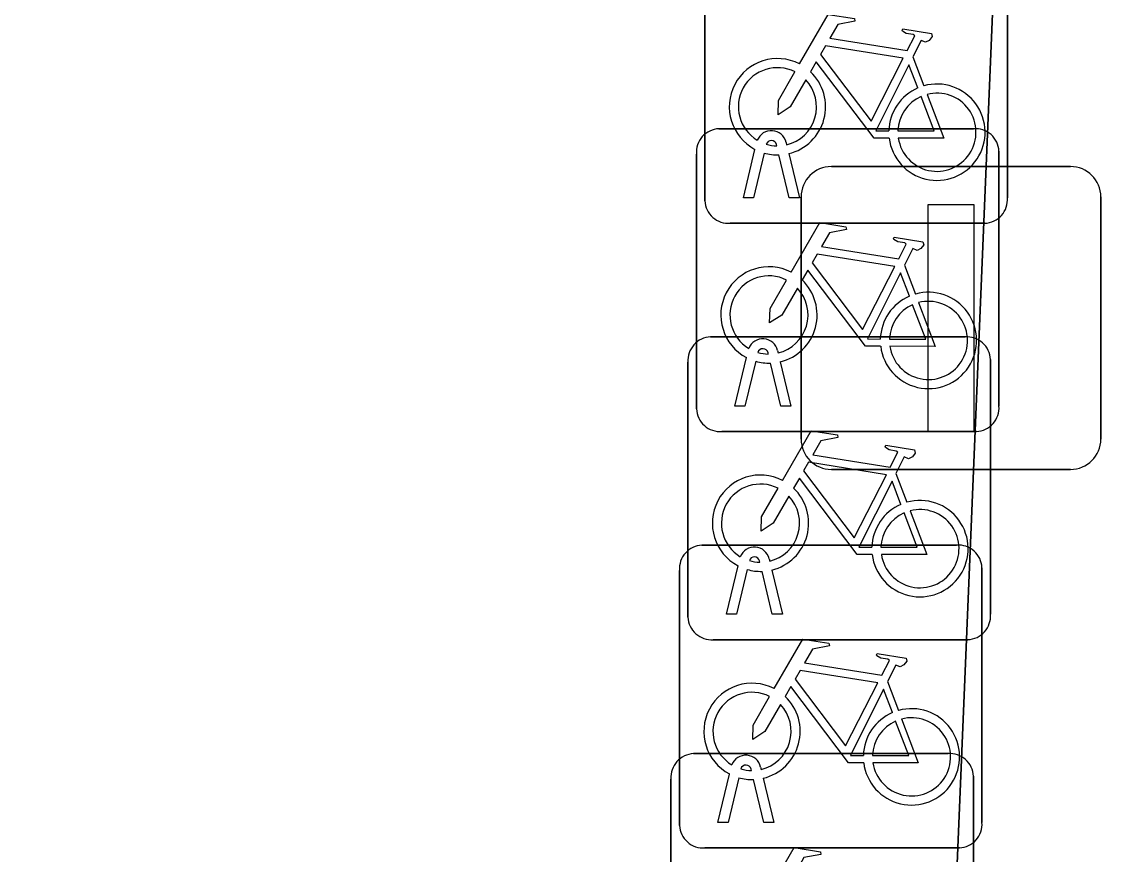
# Model space of a CAD drawing. Extents: x 160888 to 161385, y 386490 to 386908.
# Drawn here: x 161062.964 to 161066.597, y 386691.702 to 386694.451 of the extents above; entities that cross this region are included whole.
import ezdxf

# ---------------------------------------------------------------- set-up
doc = ezdxf.new("R2010")
doc.units = 0
for name, color, linetype in [('IMGEO_Fietsenrek', 7, 'Continuous'), ('IMGEO_Lichtmast', 7, 'Continuous'), ('IMGEO_Pand', 7, 'Continuous'), ('IMGEO_Voetpad_open', 7, 'Continuous')]:
    doc.layers.add(name, color=color, linetype=linetype)

msp = doc.modelspace()

# ---------------------------------------------------------------- linework, layer by layer
at = {"layer": 'IMGEO_Fietsenrek'}
for p, q in [((161066.2185, 386694.7111), (161066.2185, 386693.8702)), ((161066.2185, 386693.8702), (161066.2185, 386694.7111)), ((161065.2195, 386693.8609), (161065.2195, 386694.7018)), ((161065.2195, 386694.7018), (161065.2195, 386693.8609)), ((161065.9062, 386694.3352), (161065.9425, 386694.24)), ((161065.2659, 386694.0985), (161066.1068, 386694.0985)), ((161066.1068, 386694.0985), (161065.2659, 386694.0985)), ((161065.4876, 386694.0534), (161065.4894, 386694.0455)), ((161065.1915, 386693.1739), (161065.1915, 386694.0148)), ((161065.1915, 386694.0148), (161065.1915, 386693.1739)), ((161065.3465, 386693.8703), (161065.3848, 386694.0303)), ((161065.4152, 386694.0181), (161065.3799, 386693.8703)), ((161065.4569, 386694.0419), (161065.4559, 386694.0462)), ((161065.4964, 386694.0163), (161065.5314, 386693.8703)), ((161066.1905, 386694.0241), (161066.1905, 386693.1832)), ((161066.1905, 386693.1832), (161066.1905, 386694.0241)), ((161065.498, 386693.8703), (161065.4641, 386694.012)), ((161065.3799, 386693.8703), (161065.3465, 386693.8703)), ((161065.5314, 386693.8703), (161065.498, 386693.8703)), ((161066.1441, 386693.7865), (161065.3032, 386693.7865)), ((161065.3032, 386693.7865), (161066.1441, 386693.7865)), ((161065.8782, 386693.6482), (161065.9145, 386693.553)), ((161065.2379, 386693.4115), (161066.0788, 386693.4115)), ((161066.0788, 386693.4115), (161065.2379, 386693.4115)), ((161065.4596, 386693.3664), (161065.4614, 386693.3585)), ((161065.1635, 386692.4869), (161065.1635, 386693.3278)), ((161065.1635, 386693.3278), (161065.1635, 386692.4869)), ((161065.3185, 386693.1833), (161065.3568, 386693.3433)), ((161065.3872, 386693.3311), (161065.3519, 386693.1833)), ((161065.4289, 386693.3549), (161065.4279, 386693.3592)), ((161065.47, 386693.1833), (161065.4361, 386693.325)), ((161065.4684, 386693.3293), (161065.5034, 386693.1833)), ((161066.1625, 386693.3371), (161066.1625, 386692.4962)), ((161066.1625, 386692.4962), (161066.1625, 386693.3371)), ((161065.3519, 386693.1833), (161065.3185, 386693.1833)), ((161065.5034, 386693.1833), (161065.47, 386693.1833)), ((161066.1161, 386693.0995), (161065.2752, 386693.0995)), ((161065.2752, 386693.0995), (161066.1161, 386693.0995)), ((161065.8502, 386692.9612), (161065.8865, 386692.866)), ((161065.2099, 386692.7245), (161066.0508, 386692.7245)), ((161066.0508, 386692.7245), (161065.2099, 386692.7245)), ((161065.4009, 386692.6679), (161065.3999, 386692.6722)), ((161065.4316, 386692.6794), (161065.4334, 386692.6715)), ((161065.1355, 386691.7999), (161065.1355, 386692.6408)), ((161065.1355, 386692.6408), (161065.1355, 386691.7999)), ((161065.2905, 386692.4963), (161065.3288, 386692.6563)), ((161065.3592, 386692.6441), (161065.3239, 386692.4963)), ((161065.442, 386692.4963), (161065.4081, 386692.638)), ((161065.4404, 386692.6423), (161065.4754, 386692.4963)), ((161066.1345, 386692.6501), (161066.1345, 386691.8092)), ((161066.1345, 386691.8092), (161066.1345, 386692.6501)), ((161065.3239, 386692.4963), (161065.2905, 386692.4963)), ((161065.4754, 386692.4963), (161065.442, 386692.4963)), ((161066.0881, 386692.4125), (161065.2472, 386692.4125)), ((161065.2472, 386692.4125), (161066.0881, 386692.4125)), ((161065.8222, 386692.2742), (161065.8585, 386692.179)), ((161065.1819, 386692.0365), (161066.0228, 386692.0365)), ((161066.0228, 386692.0365), (161065.1819, 386692.0365)), ((161065.3729, 386691.9809), (161065.3719, 386691.9852)), ((161065.4036, 386691.9924), (161065.4054, 386691.9845)), ((161065.1075, 386691.1119), (161065.1075, 386691.9528)), ((161065.1075, 386691.9528), (161065.1075, 386691.1119)), ((161065.2625, 386691.8093), (161065.3008, 386691.9693)), ((161065.3312, 386691.9571), (161065.2959, 386691.8093)), ((161065.414, 386691.8093), (161065.3801, 386691.951)), ((161065.4124, 386691.9553), (161065.4474, 386691.8093)), ((161066.1065, 386691.9621), (161066.1065, 386691.1212)), ((161066.1065, 386691.1212), (161066.1065, 386691.9621)), ((161065.2959, 386691.8093), (161065.2625, 386691.8093)), ((161065.4474, 386691.8093), (161065.414, 386691.8093)), ((161066.0601, 386691.7255), (161065.2192, 386691.7255)), ((161065.2192, 386691.7255), (161066.0601, 386691.7255))]:
    msp.add_line(p, q, dxfattribs=at)
for points in [[(161065.5321, 386694.3122), (161065.6268, 386694.4757), (161065.713, 386694.4619), (161065.7147, 386694.4532), (161065.6586, 386694.4423), (161065.6324, 386694.397), (161065.8876, 386694.3562)], [(161065.8876, 386694.3562), (161065.9126, 386694.405), (161065.9075, 386694.409), (161065.8843, 386694.4127), (161065.8716, 386694.4202), (161065.8706, 386694.4233), (161065.8728, 386694.4279), (161065.9676, 386694.4128), (161065.9699, 386694.4025), (161065.9605, 386694.3901), (161065.9481, 386694.3837), (161065.9336, 386694.3899), (161065.9062, 386694.3352)], [(161065.8747, 386694.331), (161065.6179, 386694.372), (161065.6012, 386694.3432), (161065.7682, 386694.1229), (161065.8747, 386694.331)], [(161065.8278, 386694.0675), (161065.7781, 386694.0676), (161065.5874, 386694.3193), (161065.5684, 386694.2865)], [(161065.9227, 386694.233), (161065.8934, 386694.3098), (161065.784, 386694.0917), (161065.8267, 386694.0916)], [(161065.5528, 386694.2597), (161065.5012, 386694.1705), (161065.4613, 386694.1445), (161065.4625, 386694.192), (161065.517, 386694.2862)], [(161065.8567, 386694.0915), (161065.9766, 386694.0913), (161065.9334, 386694.2049)], [(161065.9532, 386694.2118), (161066.0082, 386694.0672), (161065.8581, 386694.0675)], [(161065.5041, 386693.6252), (161065.5988, 386693.7887), (161065.685, 386693.7749), (161065.6867, 386693.7662), (161065.6306, 386693.7553), (161065.6044, 386693.71), (161065.8596, 386693.6692)], [(161065.8596, 386693.6692), (161065.8846, 386693.718), (161065.8795, 386693.722), (161065.8563, 386693.7257), (161065.8436, 386693.7332), (161065.8426, 386693.7363), (161065.8448, 386693.7409), (161065.9396, 386693.7258), (161065.9419, 386693.7155), (161065.9325, 386693.7031), (161065.9201, 386693.6967), (161065.9056, 386693.7029), (161065.8782, 386693.6482)], [(161065.8467, 386693.644), (161065.5899, 386693.685), (161065.5732, 386693.6562), (161065.7402, 386693.4359), (161065.8467, 386693.644)], [(161065.7998, 386693.3805), (161065.7501, 386693.3806), (161065.5594, 386693.6323), (161065.5404, 386693.5995)], [(161065.8947, 386693.546), (161065.8654, 386693.6228), (161065.756, 386693.4047), (161065.7987, 386693.4046)], [(161065.5248, 386693.5727), (161065.4732, 386693.4835), (161065.4333, 386693.4575), (161065.4345, 386693.505), (161065.489, 386693.5992)], [(161065.8287, 386693.4045), (161065.9486, 386693.4043), (161065.9054, 386693.5179)], [(161065.9252, 386693.5248), (161065.9802, 386693.3802), (161065.8301, 386693.3805)], [(161065.4761, 386692.9382), (161065.5708, 386693.1017), (161065.657, 386693.0879), (161065.6587, 386693.0792), (161065.6026, 386693.0683), (161065.5764, 386693.023), (161065.8316, 386692.9822)], [(161065.8316, 386692.9822), (161065.8566, 386693.031), (161065.8515, 386693.035), (161065.8283, 386693.0387), (161065.8156, 386693.0462), (161065.8146, 386693.0493), (161065.8168, 386693.0539), (161065.9116, 386693.0388), (161065.9139, 386693.0285), (161065.9045, 386693.0161), (161065.8921, 386693.0097), (161065.8776, 386693.0159), (161065.8502, 386692.9612)], [(161065.8187, 386692.957), (161065.5619, 386692.998), (161065.5452, 386692.9692), (161065.7122, 386692.7489), (161065.8187, 386692.957)], [(161065.7718, 386692.6935), (161065.7221, 386692.6936), (161065.5314, 386692.9453), (161065.5124, 386692.9125)], [(161065.8667, 386692.859), (161065.8374, 386692.9358), (161065.728, 386692.7177), (161065.7707, 386692.7176)], [(161065.4968, 386692.8857), (161065.4452, 386692.7965), (161065.4053, 386692.7705), (161065.4065, 386692.818), (161065.461, 386692.9122)], [(161065.8007, 386692.7175), (161065.9206, 386692.7173), (161065.8774, 386692.8309)], [(161065.8972, 386692.8378), (161065.9522, 386692.6932), (161065.8021, 386692.6935)], [(161065.4481, 386692.2512), (161065.5428, 386692.4147), (161065.629, 386692.4009), (161065.6307, 386692.3922), (161065.5746, 386692.3813), (161065.5484, 386692.336), (161065.8036, 386692.2952)], [(161065.8036, 386692.2952), (161065.8286, 386692.344), (161065.8235, 386692.348), (161065.8003, 386692.3517), (161065.7876, 386692.3592), (161065.7866, 386692.3623), (161065.7888, 386692.3669), (161065.8836, 386692.3518), (161065.8859, 386692.3415), (161065.8765, 386692.3291), (161065.8641, 386692.3227), (161065.8496, 386692.3289), (161065.8222, 386692.2742)], [(161065.7907, 386692.27), (161065.5339, 386692.311), (161065.5172, 386692.2822), (161065.6842, 386692.0619), (161065.7907, 386692.27)], [(161065.7438, 386692.0065), (161065.6941, 386692.0066), (161065.5034, 386692.2583), (161065.4844, 386692.2255)], [(161065.8387, 386692.172), (161065.8094, 386692.2488), (161065.7, 386692.0307), (161065.7427, 386692.0306)], [(161065.4688, 386692.1987), (161065.4172, 386692.1095), (161065.3773, 386692.0835), (161065.3785, 386692.131), (161065.433, 386692.2252)], [(161065.7727, 386692.0305), (161065.8926, 386692.0303), (161065.8494, 386692.1439)], [(161065.8692, 386692.1508), (161065.9242, 386692.0062), (161065.7741, 386692.0065)], [(161065.4201, 386691.5632), (161065.5148, 386691.7267), (161065.601, 386691.7129), (161065.6027, 386691.7042), (161065.5466, 386691.6933), (161065.5204, 386691.648), (161065.7756, 386691.6072)]]:
    msp.add_lwpolyline(points, dxfattribs=at)
for centre, radius, start, end in [((161065.4591, 386694.1709), 0.159, 62.6766, 242.1369), ((161065.4591, 386694.1709), 0.129, 63.3192, 238.903), ((161065.4591, 386694.1709), 0.159, 283.5766, 46.6042), ((161065.4591, 386694.1709), 0.129, 283.6043, 43.4302), ((161065.9857, 386694.0869), 0.159, 113.3408, 178.3217), ((161065.9857, 386694.0869), 0.159, 187.0065, 105.7708), ((161065.9857, 386694.0869), 0.129, 113.923, 177.9556), ((161065.9857, 386694.0869), 0.129, 188.6715, 104.5883), ((161065.2692, 386694.0206), 0.0779, 92.4484, 184.2845), ((161065.2692, 386694.0206), 0.0779, 92.4484, 184.2845), ((161065.4389, 386694.0423), 0.0499, 12.8025, 158.6934), ((161066.1126, 386694.0208), 0.0779, 2.4484, 94.2845), ((161066.1126, 386694.0208), 0.0779, 2.4484, 94.2845), ((161065.4389, 386694.0423), 0.0174, 12.8025, 163.4502), ((161065.4591, 386694.1709), 0.159, 253.9967, 271.7867), ((161065.4591, 386694.1709), 0.129, 253.415, 269.0204), ((161066.1408, 386693.8644), 0.0779, 272.4484, 4.2845), ((161066.1408, 386693.8644), 0.0779, 272.4484, 4.2845), ((161065.2974, 386693.8642), 0.0779, 182.4484, 274.2845), ((161065.2974, 386693.8642), 0.0779, 182.4484, 274.2845), ((161065.4311, 386693.4839), 0.159, 62.6766, 242.1369), ((161065.4311, 386693.4839), 0.129, 63.3192, 238.903), ((161065.4311, 386693.4839), 0.159, 283.5766, 46.6042), ((161065.4311, 386693.4839), 0.129, 283.6043, 43.4302), ((161065.9577, 386693.3999), 0.159, 113.3408, 178.3217), ((161065.9577, 386693.3999), 0.159, 187.0065, 105.7708), ((161065.9577, 386693.3999), 0.129, 113.923, 177.9556), ((161065.9577, 386693.3999), 0.129, 188.6715, 104.5883), ((161065.2412, 386693.3336), 0.0779, 92.4484, 184.2845), ((161065.2412, 386693.3336), 0.0779, 92.4484, 184.2845), ((161065.4109, 386693.3553), 0.0499, 12.8025, 158.6934), ((161066.0846, 386693.3338), 0.0779, 2.4484, 94.2845), ((161066.0846, 386693.3338), 0.0779, 2.4484, 94.2845), ((161065.4109, 386693.3553), 0.0174, 12.8025, 163.4502), ((161065.4311, 386693.4839), 0.159, 253.9967, 271.7867), ((161065.4311, 386693.4839), 0.129, 253.415, 269.0204), ((161066.1128, 386693.1774), 0.0779, 272.4484, 4.2845), ((161066.1128, 386693.1774), 0.0779, 272.4484, 4.2845), ((161065.2694, 386693.1772), 0.0779, 182.4484, 274.2845), ((161065.2694, 386693.1772), 0.0779, 182.4484, 274.2845), ((161065.4031, 386692.7969), 0.159, 62.6766, 242.1369), ((161065.4031, 386692.7969), 0.129, 63.3192, 238.903), ((161065.4031, 386692.7969), 0.159, 283.5766, 46.6042), ((161065.4031, 386692.7969), 0.129, 283.6043, 43.4302), ((161065.9297, 386692.7129), 0.159, 113.3408, 178.3217), ((161065.9297, 386692.7129), 0.159, 187.0065, 105.7708), ((161065.9297, 386692.7129), 0.129, 113.923, 177.9556), ((161065.9297, 386692.7129), 0.129, 188.6715, 104.5883), ((161065.2132, 386692.6466), 0.0779, 92.4484, 184.2845), ((161065.2132, 386692.6466), 0.0779, 92.4484, 184.2845), ((161065.3829, 386692.6683), 0.0499, 12.8025, 158.6934), ((161066.0566, 386692.6468), 0.0779, 2.4484, 94.2845), ((161066.0566, 386692.6468), 0.0779, 2.4484, 94.2845), ((161065.3829, 386692.6683), 0.0174, 12.8025, 163.4502), ((161065.4031, 386692.7969), 0.129, 253.415, 269.0204), ((161065.4031, 386692.7969), 0.159, 253.9967, 271.7867), ((161066.0848, 386692.4904), 0.0779, 272.4484, 4.2845), ((161066.0848, 386692.4904), 0.0779, 272.4484, 4.2845), ((161065.2414, 386692.4902), 0.0779, 182.4484, 274.2845), ((161065.2414, 386692.4902), 0.0779, 182.4484, 274.2845), ((161065.3751, 386692.1099), 0.159, 62.6766, 242.1369), ((161065.3751, 386692.1099), 0.129, 63.3192, 238.903), ((161065.3751, 386692.1099), 0.129, 283.6043, 43.4302), ((161065.3751, 386692.1099), 0.159, 283.5766, 46.6042), ((161065.9017, 386692.0259), 0.159, 113.3408, 178.3217), ((161065.9017, 386692.0259), 0.159, 187.0065, 105.7708), ((161065.9017, 386692.0259), 0.129, 113.923, 177.9556), ((161065.9017, 386692.0259), 0.129, 188.6715, 104.5883), ((161065.1852, 386691.9586), 0.0779, 92.4484, 184.2845), ((161065.1852, 386691.9586), 0.0779, 92.4484, 184.2845), ((161065.3549, 386691.9813), 0.0499, 12.8025, 158.6934), ((161066.0286, 386691.9588), 0.0779, 2.4484, 94.2845), ((161066.0286, 386691.9588), 0.0779, 2.4484, 94.2845), ((161065.3549, 386691.9813), 0.0174, 12.8025, 163.4502), ((161065.3751, 386692.1099), 0.129, 253.415, 269.0204), ((161065.3751, 386692.1099), 0.159, 253.9967, 271.7867), ((161065.2134, 386691.8032), 0.0779, 182.4484, 274.2845), ((161065.2134, 386691.8032), 0.0779, 182.4484, 274.2845), ((161066.0568, 386691.8034), 0.0779, 272.4484, 4.2845), ((161066.0568, 386691.8034), 0.0779, 272.4484, 4.2845)]:
    msp.add_arc(centre, radius, start, end, dxfattribs=at)
at = {"layer": 'IMGEO_Lichtmast'}
for p, q in [((161065.6371, 386693.9735), (161066.4269, 386693.9735)), ((161066.4269, 386693.9735), (161065.6371, 386693.9735)), ((161065.5371, 386693.0745), (161065.5371, 386693.8735)), ((161065.5371, 386693.8735), (161065.5371, 386693.0745)), ((161066.5269, 386693.8735), (161066.5269, 386693.0745)), ((161066.5269, 386693.0745), (161066.5269, 386693.8735)), ((161066.4269, 386692.9745), (161065.6371, 386692.9745)), ((161065.6371, 386692.9745), (161066.4269, 386692.9745))]:
    msp.add_line(p, q, dxfattribs=at)
msp.add_lwpolyline([(161065.957, 386693.849), (161066.107, 386693.849), (161066.107, 386693.099), (161065.957, 386693.099), (161065.957, 386693.849)], dxfattribs=at)
for centre, start, end in [((161065.6371, 386693.8735), 90, 180), ((161065.6371, 386693.8735), 90, 180), ((161066.4269, 386693.8735), 0, 90), ((161066.4269, 386693.8735), 360, 90), ((161065.6371, 386693.0745), 180, 270), ((161065.6371, 386693.0745), 180, 270), ((161066.4269, 386693.0745), 270, 0), ((161066.4269, 386693.0745), 270, 0)]:
    msp.add_arc(centre, 0.1, start, end, dxfattribs=at)
at = {"layer": 'IMGEO_Pand'}
msp.add_lwpolyline([(161125.316, 386657.891), (161125.805, 386669.885), (161127.462, 386710.495), (161080.851, 386712.475), (161066.929, 386705.356), (161066.624, 386705.366), (161065.189, 386671.013), (161064.976, 386665.921), (161106.621, 386664.183), (161107.513, 386685.669), (161112.376, 386685.455), (161112.436, 386685.452), (161112.38, 386684.082), (161112.521, 386684.076), (161114.357, 386684.004), (161113.546, 386663.894), (161112.853, 386646.718)], dxfattribs=at)
at = {"layer": 'IMGEO_Voetpad_open'}
msp.add_lwpolyline([(161046.39, 386664.154), (161046.13, 386658.175), (161046.865, 386658.1), (161047.155, 386663.993), (161110.493, 386661.403), (161113.546, 386663.894), (161111.71, 386663.971), (161111.51, 386663.979), (161106.621, 386664.183), (161064.976, 386665.921), (161063.364, 386665.987), (161063.573, 386671.097), (161065.189, 386671.013), (161066.624, 386705.366), (161067.82, 386734.914)], dxfattribs=at)

doc.saveas('drawing.dxf')
